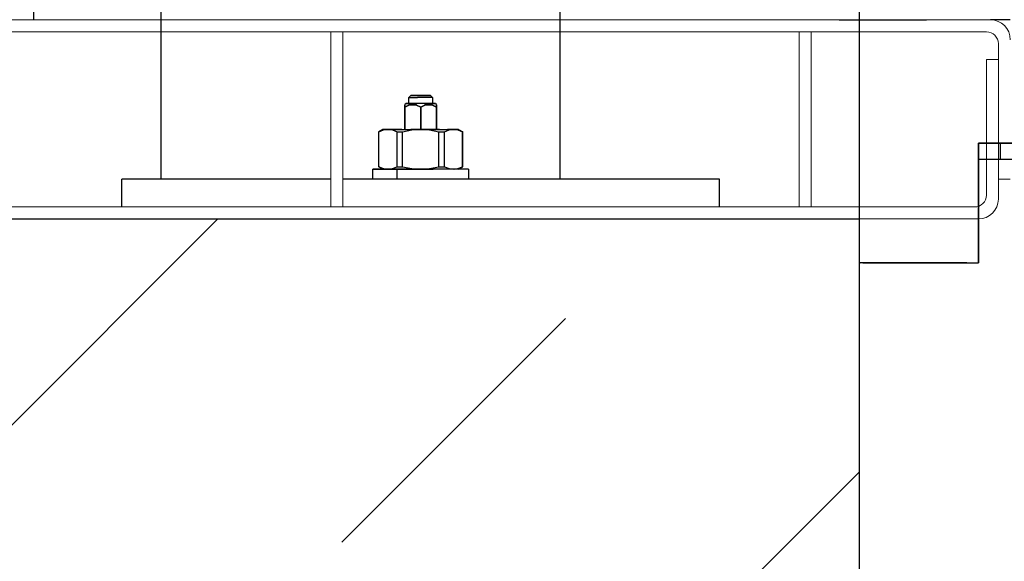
# Model space of a CAD drawing. Extents: x -805 to 3526, y -961 to 1039.
# Tile 285 of 471: x 1259.587 to 1259.835, y 31.539 to 31.675. Entities that reach past the tile are written whole.
import ezdxf

# ---------------------------------------------------------------- set-up
doc = ezdxf.new("R2010")
doc.units = 0
doc.linetypes.add('AUSGEZOGEN', pattern=[2, 1, 1])
doc.layers.get('0').update_dxf_attribs({"color": 251})
for name, color, linetype, lineweight in [('STAHLKONSTRUKTION', 3, 'Continuous', 15), ('TTK-B-Bestand', 252, 'Continuous', 35), ('TTK-P-Treppe unten', 12, 'Continuous', 25)]:
    doc.layers.add(name, color=color, linetype=linetype, lineweight=lineweight)
for name, color, linetype in [('TTK-P-Aufzug', 251, 'Continuous'), ('TTK-P-Bahnsteig', 12, 'Continuous'), ('TTK-P-TEXT', 12, 'AUSGEZOGEN')]:
    doc.layers.add(name, color=color, linetype=linetype)
doc.styles.add('AKG DIN 6776', font='AKG_DIN67.TTF')
doc.dimstyles.new('TTK', dxfattribs={"dimtxt": 2.5, "dimasz": 2.5, "dimexe": 3.5, "dimexo": 0.1, "dimgap": 1, "dimtad": 1, "dimzin": 0, "dimtxsty": 'AKG DIN 6776', "dimblk": 'OBLIQUE', "dimcen": -0.09, "dimdle": 3, "dimclrd": 256, "dimclre": 256, "dimclrt": 256, "dimadec": 3, "dimazin": 0, "dimtfac": 1, "dimtofl": 0, "dimtmove": 0, "dimatfit": 3, "dimldrblk": 'OBLIQUE', "dimfxl": 7, "dimfxlon": 1, "dimtolj": 1, "dimtzin": 0, "dimlwd": -1, "dimlwe": -1, "dimarcsym": 0})
doc.dimstyles.new('TTK$6', dxfattribs={"dimtxt": 2.5, "dimasz": 2.5, "dimexe": 3.5, "dimexo": 0.1, "dimgap": 1, "dimtad": 1, "dimzin": 0, "dimtxsty": 'AKG DIN 6776', "dimblk": 'OBLIQUE', "dimcen": -0.09, "dimdle": 3, "dimse1": 1, "dimse2": 1, "dimclrd": 256, "dimclre": 256, "dimclrt": 256, "dimadec": 3, "dimazin": 0, "dimtfac": 1, "dimtofl": 0, "dimtmove": 0, "dimatfit": 3, "dimldrblk": 'OBLIQUE', "dimfxl": 7, "dimfxlon": 1, "dimtolj": 1, "dimtzin": 0, "dimlwd": -1, "dimlwe": -1, "dimarcsym": 0})

# ---------------------------------------------------------------- blocks, each defined once
blk = doc.blocks.new('*D549')
at = {"layer": 'DEFPOINTS', "color": 0}
for p in [(1594.65301, 36.73973), (1594.30623, 36.57524), (8.2233, 0)]:
    blk.add_point(p, dxfattribs=at)
at = {"layer": 'TTK-B-Bestand', "insert": (1594.10926, 36.98348), "char_height": 0.25, "attachment_point": 5, "style": 'AKG DIN 6776'}
blk.add_mtext('\\A1;36,588', dxfattribs=at)
blk = doc.blocks.new('_OBLIQUE')
at = {"color": 0, "linetype": 'ByBlock'}
blk.add_line((-0.5, -0.5), (0.5, 0.5), dxfattribs=at)
blk = doc.blocks.new('*D548')
at = {"layer": 'DEFPOINTS', "color": 0}
for p in [(1585.5366, 36.77061), (1585.04588, 36.61399), (-0.86811, 0.03088)]:
    blk.add_point(p, dxfattribs=at)
at = {"layer": 'TTK-B-Bestand', "insert": (1585.01785, 37.01436), "char_height": 0.25, "attachment_point": 5, "style": 'AKG DIN 6776'}
blk.add_mtext('\\A1;36,621', dxfattribs=at)
blk = doc.blocks.new('*D636')
at = {"layer": 'DEFPOINTS', "color": 0}
for p in [(1259.49808, 32.74873), (1257.99808, 31.67486), (1259.49808, 31.43362)]:
    blk.add_point(p, dxfattribs=at)
at = {"layer": 'TTK-P-Treppe unten'}
for p, q in [((1257.99808, 32.04873), (1257.99808, 33.09873)), ((1259.49808, 32.04873), (1259.49808, 33.09873)), ((1257.69808, 32.74873), (1259.79808, 32.74873))]:
    blk.add_line(p, q, dxfattribs=at)
at = {"layer": 'TTK-P-Treppe unten', "xscale": 0.25, "yscale": 0.25, "zscale": 0.25, "rotation": 180}
blk.add_blockref('_OBLIQUE', (1257.99808, 32.74873), dxfattribs=at)
at = {"layer": 'TTK-P-Treppe unten', "xscale": 0.25, "yscale": 0.25, "zscale": 0.25}
blk.add_blockref('_OBLIQUE', (1259.49808, 32.74873), dxfattribs=at)
at = {"layer": 'TTK-P-Treppe unten', "insert": (1258.74808, 32.99248), "char_height": 0.25, "attachment_point": 5, "style": 'AKG DIN 6776', "bg_fill": 3, "box_fill_scale": 1.1, "bg_fill_color": 256, "bg_fill_true_color": 13158600, "bg_fill_transparency": 0}
blk.add_mtext('\\A1;1,50', dxfattribs=at)
blk = doc.blocks.new('*D545')
at = {"layer": 'DEFPOINTS', "color": 0}
for p in [(1259.60178, 37.47648), (1259.69912, 37.38741), (0.19804, 0.03958)]:
    blk.add_point(p, dxfattribs=at)
at = {"layer": 'TTK-P-Treppe unten', "insert": (1259.14553, 37.72036), "char_height": 0.25, "attachment_point": 5, "style": 'AKG DIN 6776'}
blk.add_mtext('\\A1;37,35', dxfattribs=at)
blk = doc.blocks.new('*D536')
at = {"layer": 'DEFPOINTS', "color": 0}
for p in [(1593.42639, 36.65223), (1593.90951, 36.65223), (733.06592, 0.10713)]:
    blk.add_point(p, dxfattribs=at)
at = {"layer": 'TTK-P-TEXT', "insert": (1594.45378, 36.89598), "char_height": 0.25, "attachment_point": 5, "style": 'AKG DIN 6776'}
blk.add_mtext('\\A1;36,589', dxfattribs=at)
blk = doc.blocks.new('Türwinkel 129 tief Meiler unten')
for p, q in [((-257.52, 460), (-257.52, 458.12)), ((-59.52, 460), (-257.52, 460)), ((-257.52, 458.12), (-257.52, 459.52)), ((-246.52, 452), (-246.52, 460)), ((-177.52, 460), (-59.52, 460)), ((-70.55, 452), (-70.55, 460)), ((-59.52, 459.52), (-59.52, 460)), ((-59.52, 459.52), (-59.52, 460)), ((-59.52, 459.52), (-59.52, 458.12)), ((-59.52, 458.12), (-59.52, 459.52)), ((-257.52, 458.12), (-257.52, 455.9)), ((-257.52, 458.12), (-257.52, 455.9)), ((-257.52, 453), (-257.52, 455.9)), ((-257.52, 455.9), (-257.52, 453)), ((-59.52, 458.12), (-59.52, 455.9)), ((-59.52, 455.9), (-59.52, 458.12)), ((-59.52, 455.9), (-59.52, 453)), ((-59.52, 453), (-59.52, 455.9)), ((-257.52, 449.62), (-257.52, 453)), ((-257.52, 453), (-257.52, 449.62)), ((-246.52, 452), (-257.52, 452)), ((-246.52, 452), (-257.52, 452)), ((-242.34, 452), (-252.82, 452)), ((-246.15, 452), (-246.52, 452)), ((-246.52, 452), (-246.15, 452)), ((-245.05, 452), (-246.15, 452)), ((-245.05, 452), (-246.15, 452)), ((-243.3, 452), (-245.05, 452)), ((-243.3, 452), (-245.05, 452)), ((-241.02, 452), (-243.3, 452)), ((-241.02, 452), (-243.3, 452)), ((-240.37, 452), (-242.34, 452)), ((-238.37, 452), (-241.02, 452)), ((-238.37, 452), (-241.02, 452)), ((-238.83, 452), (-240.37, 452)), ((-238.83, 452), (-127.16, 452)), ((-238.37, 452), (-235.52, 452)), ((-235.52, 452), (-238.37, 452)), ((-235.52, 452), (-204.77, 452)), ((-235.52, 452), (-204.77, 452)), ((-125.52, 452), (-174.28, 452)), ((-125.52, 452), (-174.28, 452)), ((-127.16, 452), (-125.53, 452)), ((-123.31, 452), (-125.53, 452)), ((-122.68, 452), (-125.52, 452)), ((-122.68, 452), (-125.52, 452)), ((-68.22, 452), (-123.31, 452)), ((-120.02, 452), (-122.68, 452)), ((-120.02, 452), (-122.68, 452)), ((-117.74, 452), (-120.02, 452)), ((-117.74, 452), (-120.02, 452)), ((-116, 452), (-117.74, 452)), ((-116, 452), (-117.74, 452)), ((-59.52, 452), (-74.52, 452)), ((-70.92, 452), (-72.02, 452)), ((-70.92, 452), (-72.02, 452)), ((-70.55, 452), (-70.92, 452)), ((-70.55, 452), (-70.92, 452)), ((-67.57, 452), (-68.22, 452)), ((-66.9, 452), (-67.57, 452)), ((-66.3, 452), (-66.9, 452)), ((-65.83, 452), (-66.3, 452)), ((-65.49, 452), (-65.83, 452)), ((-59.52, 453), (-59.52, 449.62)), ((-59.52, 449.62), (-59.52, 453)), ((-257.52, 446), (-257.52, 449.62)), ((-257.52, 449.62), (-257.52, 446)), ((-257.52, 446), (-257.52, 437.7)), ((-257.52, 446), (-257.52, 437.7)), ((-59.52, 449.62), (-59.52, 446)), ((-59.52, 446), (-59.52, 449.62)), ((-59.52, 446), (-59.52, 437.7)), ((-59.52, 446), (-59.52, 400)), ((-59.52, 400), (-59.52, 446)), ((-245.52, 425.7), (-257.52, 437.7)), ((-245.52, 425.7), (-257.52, 437.7)), ((-245.52, 80), (-245.52, 425.7)), ((-245.52, 425.7), (-245.52, 80)), ((-53.52, 400), (-59.52, 400)), ((-53.52, 400), (-59.52, 400)), ((-53.52, 400), (-49.9, 400)), ((-49.9, 400), (-53.52, 400)), ((-6.52, 400), (-49.9, 400)), ((-49.9, 400), (-6.52, 400)), ((-3.62, 400), (-6.52, 400)), ((-6.52, 400), (-3.62, 400)), ((-1.4, 400), (-3.62, 400)), ((-3.62, 400), (-1.4, 400)), ((-1.4, 400), (0, 400)), ((-1.4, 400), (0, 400)), ((0.48, 400), (0, 400)), ((0.48, 400), (0, 400)), ((0.48, 400), (0.48, 0)), ((-280.58, 80), (-280.86, 80)), ((-280.86, 80), (-279.56, 80)), ((-280.86, 80), (-280.58, 80)), ((-280.86, 80), (-280.86, 15.88)), ((-280.58, 80), (-279.59, 80)), ((-280.58, 80), (-279.59, 80)), ((-279.59, 80), (-278.74, 80)), ((-279.59, 80), (-278.74, 80)), ((-272.59, 80), (-279.56, 80)), ((-278.74, 80), (-277.7, 80)), ((-278.74, 80), (-277.7, 80)), ((-277.7, 80), (-276.51, 80)), ((-277.7, 80), (-276.51, 80)), ((-276.51, 80), (-275.17, 80)), ((-275.17, 80), (-276.51, 80)), ((-275.17, 80), (-274.26, 80)), ((-275.17, 80), (-274.26, 80)), ((-272.55, 80), (-274.26, 80)), ((-274.26, 80), (-274.26, 0)), ((-272.55, 80), (-274.26, 80)), ((-274.26, 0), (-274.26, 80)), ((-271.8, 80), (-272.59, 80)), ((-272.55, 80), (-270.76, 80)), ((-272.55, 80), (-270.76, 80)), ((-271.8, 80), (-270.63, 80)), ((-270.76, 80), (-268.92, 80)), ((-268.92, 80), (-270.76, 80)), ((-270.63, 80), (-269.73, 80)), ((-269.73, 80), (-268.92, 80)), ((-268.92, 80), (-256.11, 80)), ((-238.92, 80), (-268.92, 80)), ((-268.92, 80), (-238.92, 80)), ((-256.11, 80), (-178.18, 80)), ((-238.92, 80), (-132.92, 80)), ((-238.92, 80), (-238.92, 20)), ((-238.92, 20), (-238.92, 80)), ((-132.92, 80), (-238.92, 80)), ((-178.18, 80), (-132.92, 80)), ((-132.92, 0), (-132.92, 80)), ((-132.92, 34.16), (-132.92, 80)), ((-132.92, 80), (-132.92, 0)), ((-194.22, 53.29), (-190.32, 56.28)), ((-194.22, 53.29), (-190.32, 56.28)), ((-192.6, 51.78), (-190.16, 56)), ((-192.6, 51.78), (-190.16, 56)), ((-190.32, 56.28), (-185.79, 58.16)), ((-185.79, 58.16), (-190.32, 56.28)), ((-185.29, 56), (-190.16, 56)), ((-190.16, 56), (-185.29, 56)), ((-185.06, 55.45), (-188.92, 53.86)), ((-188.92, 53.86), (-185.06, 55.45)), ((-185.79, 58.16), (-180.92, 58.8)), ((-185.79, 58.16), (-180.92, 58.8)), ((-180.92, 56), (-185.29, 56)), ((-185.29, 56), (-180.92, 56)), ((-180.92, 56), (-185.06, 55.45)), ((-185.06, 55.45), (-180.92, 56)), ((-180.92, 58.8), (-176.11, 58.17)), ((-176.11, 58.17), (-180.92, 58.8)), ((-176.56, 56), (-180.92, 56)), ((-180.92, 56), (-176.56, 56)), ((-180.92, 56), (-176.78, 55.45)), ((-176.78, 55.45), (-180.92, 56)), ((-176.78, 55.45), (-172.92, 53.86)), ((-172.92, 53.86), (-176.78, 55.45)), ((-171.69, 56), (-176.56, 56)), ((-176.56, 56), (-171.69, 56)), ((-176.11, 58.17), (-171.62, 56.34)), ((-171.62, 56.34), (-176.11, 58.17)), ((-169.25, 51.78), (-171.69, 56)), ((-169.25, 51.78), (-171.69, 56)), ((-171.62, 56.34), (-167.75, 53.41)), ((-167.75, 53.41), (-171.62, 56.34)), ((-197.2, 49.4), (-194.22, 53.29)), ((-197.2, 49.4), (-194.22, 53.29)), ((-194.11, 49.15), (-192.6, 51.78)), ((-194.11, 49.15), (-192.6, 51.78)), ((-192.24, 51.31), (-193.89, 49.15)), ((-193.89, 49.15), (-192.24, 51.31)), ((-188.92, 53.86), (-192.24, 51.31)), ((-192.24, 51.31), (-188.92, 53.86)), ((-172.92, 53.86), (-171.18, 52.69)), ((-171.18, 52.69), (-172.92, 53.86)), ((-171.18, 52.69), (-169.61, 51.31)), ((-169.61, 51.31), (-171.18, 52.69)), ((-169.61, 51.31), (-168.23, 49.74)), ((-168.23, 49.74), (-169.61, 51.31)), ((-167.73, 49.15), (-169.25, 51.78)), ((-169.25, 51.78), (-167.73, 49.15)), ((-168.23, 49.74), (-167.84, 49.15)), ((-167.84, 49.15), (-168.23, 49.74)), ((-164.76, 49.6), (-167.75, 53.41)), ((-164.76, 49.6), (-167.75, 53.41)), ((-164.76, 49.6), (-164.57, 49.15)), ((-164.57, 49.15), (-164.76, 49.6)), ((-229.22, 42.33), (-228.32, 44.5)), ((-228.32, 44.5), (-229.22, 42.33)), ((-228.83, 43.26), (-228.32, 44.5)), ((-228.32, 44.5), (-226.89, 46.36)), ((-226.89, 46.36), (-228.32, 44.5)), ((-227.71, 45.3), (-228.32, 44.5)), ((-227.71, 45.3), (-226.89, 46.36)), ((-226.89, 46.36), (-225.02, 47.79)), ((-225.02, 47.79), (-226.89, 46.36)), ((-226.09, 46.97), (-226.89, 46.36)), ((-226.09, 46.97), (-225.02, 47.79)), ((-225.02, 47.79), (-222.85, 48.69)), ((-222.85, 48.69), (-225.02, 47.79)), ((-224.1, 48.18), (-225.02, 47.79)), ((-224.1, 48.18), (-222.85, 48.69)), ((-222.85, 48.69), (-220.52, 49)), ((-220.52, 49), (-222.85, 48.69)), ((-221.86, 48.82), (-222.85, 48.69)), ((-221.86, 48.82), (-220.52, 49)), ((-220.52, 49), (-191.88, 49)), ((-210.74, 49), (-220.52, 49)), ((-220.52, 49), (-191.88, 49)), ((-198.52, 49), (-210.74, 49)), ((-197.31, 49.15), (-197.2, 49.4)), ((-197.31, 49.15), (-197.2, 49.4)), ((-191.91, 49), (-185.28, 49)), ((-190.23, 43.65), (-189.05, 45.83)), ((-190.23, 43.65), (-189.05, 45.83)), ((-190.23, 43.65), (-189.56, 44.9)), ((-189.56, 44.9), (-189.05, 45.83)), ((-189.05, 45.83), (-187.36, 47.65)), ((-189.05, 45.83), (-187.36, 47.65)), ((-189.05, 45.83), (-188.08, 46.87)), ((-188.08, 46.87), (-187.36, 47.65)), ((-187.36, 47.65), (-185.28, 49)), ((-187.36, 47.65), (-185.28, 49)), ((-187.36, 47.65), (-186.17, 48.42)), ((-186.17, 48.42), (-185.28, 49)), ((-176.56, 49), (-158.52, 49)), ((-169.93, 49), (-176.56, 49)), ((-174.48, 47.65), (-176.56, 49)), ((-175.37, 48.23), (-176.56, 49)), ((-158.52, 49), (-176.56, 49)), ((-176.56, 49), (-174.48, 47.65)), ((-166.01, 49), (-176.53, 49)), ((-175.37, 48.23), (-174.48, 47.65)), ((-172.8, 45.83), (-174.48, 47.65)), ((-173.52, 46.61), (-174.48, 47.65)), ((-174.48, 47.65), (-172.8, 45.83)), ((-173.52, 46.61), (-172.8, 45.83)), ((-171.61, 43.65), (-172.8, 45.83)), ((-172.12, 44.58), (-172.8, 45.83)), ((-172.8, 45.83), (-171.61, 43.65)), ((-172.12, 44.58), (-171.61, 43.65)), ((-166.01, 49), (-158.52, 49)), ((-158.52, 49), (-156.19, 48.69)), ((-157.53, 48.87), (-158.52, 49)), ((-158.52, 49), (-156.19, 48.69)), ((-157.53, 48.87), (-156.19, 48.69)), ((-156.19, 48.69), (-154.02, 47.79)), ((-155.27, 48.31), (-156.19, 48.69)), ((-154.02, 47.79), (-156.19, 48.69)), ((-155.27, 48.31), (-154.02, 47.79)), ((-154.02, 47.79), (-152.16, 46.36)), ((-153.23, 47.18), (-154.02, 47.79)), ((-152.16, 46.36), (-154.02, 47.79)), ((-153.23, 47.18), (-152.16, 46.36)), ((-152.16, 46.36), (-150.73, 44.5)), ((-151.55, 45.57), (-152.16, 46.36)), ((-150.73, 44.5), (-152.16, 46.36)), ((-151.55, 45.57), (-150.73, 44.5)), ((-150.73, 44.5), (-149.83, 42.33)), ((-150.34, 43.57), (-150.73, 44.5)), ((-149.83, 42.33), (-150.73, 44.5)), ((-229.52, 40), (-229.22, 42.33)), ((-229.22, 42.33), (-229.52, 40)), ((-229.39, 40.99), (-229.52, 40)), ((-229.22, 37.67), (-229.52, 40)), ((-229.35, 38.67), (-229.52, 40)), ((-229.52, 40), (-229.22, 37.67)), ((-229.39, 40.99), (-229.22, 42.33)), ((-228.83, 43.26), (-229.22, 42.33)), ((-190.85, 41.24), (-190.23, 43.65)), ((-190.85, 41.24), (-190.23, 43.65)), ((-190.85, 41.24), (-190.5, 42.62)), ((-190.85, 38.76), (-190.85, 41.24)), ((-190.85, 40.18), (-190.85, 41.24)), ((-190.85, 41.24), (-190.85, 38.76)), ((-190.85, 38.76), (-190.85, 40.18)), ((-190.5, 42.62), (-190.23, 43.65)), ((-171, 41.24), (-171.61, 43.65)), ((-171.26, 42.27), (-171.61, 43.65)), ((-171, 41.24), (-171.61, 43.65)), ((-171.26, 42.27), (-171, 41.24)), ((-171, 38.76), (-171, 41.24)), ((-171, 39.82), (-171, 41.24)), ((-171, 41.24), (-171, 38.76)), ((-171, 39.82), (-171, 38.76)), ((-150.34, 43.57), (-149.83, 42.33)), ((-149.83, 42.33), (-149.52, 40)), ((-149.7, 41.33), (-149.83, 42.33)), ((-149.52, 40), (-149.83, 42.33)), ((-149.52, 40), (-149.83, 37.67)), ((-149.52, 40), (-149.83, 37.67)), ((-149.7, 41.33), (-149.52, 40)), ((-149.65, 39.01), (-149.52, 40)), ((-229.35, 38.67), (-229.22, 37.67)), ((-228.32, 35.5), (-229.22, 37.67)), ((-228.7, 36.43), (-229.22, 37.67)), ((-229.22, 37.67), (-228.32, 35.5)), ((-228.7, 36.43), (-228.32, 35.5)), ((-226.89, 33.64), (-228.32, 35.5)), ((-227.5, 34.43), (-228.32, 35.5)), ((-228.32, 35.5), (-226.89, 33.64)), ((-190.23, 36.35), (-190.85, 38.76)), ((-190.58, 37.73), (-190.85, 38.76)), ((-190.85, 38.76), (-190.23, 36.35)), ((-190.23, 36.35), (-190.58, 37.73)), ((-189.05, 34.17), (-190.23, 36.35)), ((-189.73, 35.42), (-190.23, 36.35)), ((-190.23, 36.35), (-189.05, 34.17)), ((-189.05, 34.17), (-189.73, 35.42)), ((-172.8, 34.17), (-171.61, 36.35)), ((-171.61, 36.35), (-172.8, 34.17)), ((-172.29, 35.1), (-172.8, 34.17)), ((-172.29, 35.1), (-171.61, 36.35)), ((-171.61, 36.35), (-171, 38.76)), ((-171, 38.76), (-171.61, 36.35)), ((-171.35, 37.38), (-171.61, 36.35)), ((-171.35, 37.38), (-171, 38.76)), ((-150.73, 35.5), (-152.16, 33.64)), ((-152.16, 33.64), (-150.73, 35.5)), ((-151.34, 34.7), (-152.16, 33.64)), ((-151.34, 34.7), (-150.73, 35.5)), ((-149.83, 37.67), (-150.73, 35.5)), ((-150.73, 35.5), (-149.83, 37.67)), ((-150.21, 36.74), (-150.73, 35.5)), ((-150.21, 36.74), (-149.83, 37.67)), ((-149.65, 39.01), (-149.83, 37.67)), ((-227.5, 34.43), (-226.89, 33.64)), ((-225.02, 32.21), (-226.89, 33.64)), ((-225.82, 32.82), (-226.89, 33.64)), ((-226.89, 33.64), (-225.02, 32.21)), ((-225.82, 32.82), (-225.02, 32.21)), ((-222.85, 31.31), (-225.02, 32.21)), ((-223.78, 31.69), (-225.02, 32.21)), ((-225.02, 32.21), (-222.85, 31.31)), ((-223.78, 31.69), (-222.85, 31.31)), ((-220.52, 31), (-222.85, 31.31)), ((-221.52, 31.13), (-222.85, 31.31)), ((-220.52, 31), (-222.85, 31.31)), ((-221.52, 31.13), (-220.52, 31)), ((-191.88, 31), (-220.52, 31)), ((-210.74, 31), (-220.52, 31)), ((-220.52, 31), (-191.88, 31)), ((-210.74, 31), (-198.52, 31)), ((-194.22, 26.71), (-197.2, 30.6)), ((-194.22, 26.71), (-197.2, 30.6)), ((-192.6, 28.22), (-194.2, 31)), ((-192.6, 28.22), (-194.2, 31)), ((-194.11, 31), (-193.62, 30.26)), ((-193.62, 30.26), (-194.11, 31)), ((-193.62, 30.26), (-192.24, 28.69)), ((-192.24, 28.69), (-193.62, 30.26)), ((-191.91, 31), (-185.28, 31)), ((-187.36, 32.35), (-189.05, 34.17)), ((-188.33, 33.39), (-189.05, 34.17)), ((-189.05, 34.17), (-187.36, 32.35)), ((-187.36, 32.35), (-188.33, 33.39)), ((-186.47, 31.77), (-187.36, 32.35)), ((-187.36, 32.35), (-185.28, 31)), ((-187.36, 32.35), (-185.28, 31)), ((-186.47, 31.77), (-185.28, 31)), ((-176.56, 31), (-174.48, 32.35)), ((-174.48, 32.35), (-176.56, 31)), ((-175.67, 31.58), (-176.56, 31)), ((-158.52, 31), (-176.56, 31)), ((-169.93, 31), (-176.56, 31)), ((-158.52, 31), (-176.56, 31)), ((-176.53, 31), (-166.01, 31)), ((-175.67, 31.58), (-174.48, 32.35)), ((-174.48, 32.35), (-172.8, 34.17)), ((-172.8, 34.17), (-174.48, 32.35)), ((-173.76, 33.13), (-174.48, 32.35)), ((-173.76, 33.13), (-172.8, 34.17)), ((-168.23, 30.26), (-169.61, 28.69)), ((-169.61, 28.69), (-168.23, 30.26)), ((-169.25, 28.22), (-167.64, 31)), ((-167.64, 31), (-169.25, 28.22)), ((-167.73, 31), (-168.23, 30.26)), ((-168.23, 30.26), (-167.73, 31)), ((-164.42, 31), (-166.71, 27.7)), ((-166.71, 27.7), (-164.42, 31)), ((-166.01, 31), (-158.52, 31)), ((-156.19, 31.31), (-158.52, 31)), ((-156.19, 31.31), (-158.52, 31)), ((-157.19, 31.18), (-158.52, 31)), ((-157.19, 31.18), (-156.19, 31.31)), ((-154.02, 32.21), (-156.19, 31.31)), ((-156.19, 31.31), (-154.02, 32.21)), ((-154.95, 31.82), (-156.19, 31.31)), ((-154.95, 31.82), (-154.02, 32.21)), ((-152.16, 33.64), (-154.02, 32.21)), ((-154.02, 32.21), (-152.16, 33.64)), ((-152.95, 33.03), (-154.02, 32.21)), ((-152.95, 33.03), (-152.16, 33.64)), ((-132.92, 34.16), (-132.92, 0)), ((-190.32, 23.72), (-194.22, 26.71)), ((-190.32, 23.72), (-194.22, 26.71)), ((-192.6, 28.22), (-190.16, 24)), ((-190.16, 24), (-192.6, 28.22)), ((-192.24, 28.69), (-190.66, 27.31)), ((-190.66, 27.31), (-192.24, 28.69)), ((-190.66, 27.31), (-188.92, 26.14)), ((-188.92, 26.14), (-190.66, 27.31)), ((-188.92, 26.14), (-185.06, 24.55)), ((-185.06, 24.55), (-188.92, 26.14)), ((-172.92, 26.14), (-176.78, 24.55)), ((-176.78, 24.55), (-172.92, 26.14)), ((-169.65, 24.95), (-173.11, 22.9)), ((-173.11, 22.9), (-169.65, 24.95)), ((-171.18, 27.31), (-172.92, 26.14)), ((-172.92, 26.14), (-171.18, 27.31)), ((-171.69, 24), (-169.25, 28.22)), ((-169.25, 28.22), (-171.69, 24)), ((-169.61, 28.69), (-171.18, 27.31)), ((-171.18, 27.31), (-169.61, 28.69)), ((-166.71, 27.7), (-169.65, 24.95)), ((-169.65, 24.95), (-166.71, 27.7)), ((-238.92, 20), (-218.92, 0)), ((-238.92, 20), (-218.92, 0)), ((-185.79, 21.84), (-190.32, 23.72)), ((-185.79, 21.84), (-190.32, 23.72)), ((-185.29, 24), (-190.16, 24)), ((-185.29, 24), (-190.16, 24)), ((-180.92, 21.2), (-185.79, 21.84)), ((-180.92, 21.2), (-185.79, 21.84)), ((-180.92, 24), (-185.29, 24)), ((-180.92, 24), (-185.29, 24)), ((-180.92, 24), (-185.06, 24.55)), ((-180.92, 24), (-185.06, 24.55)), ((-180.92, 24), (-176.56, 24)), ((-176.56, 24), (-180.92, 24)), ((-180.92, 21.2), (-176.92, 21.63)), ((-180.92, 21.2), (-176.92, 21.63)), ((-176.78, 24.55), (-180.66, 24.04)), ((-180.66, 24.04), (-176.78, 24.55)), ((-173.11, 22.9), (-176.92, 21.63)), ((-176.92, 21.63), (-173.11, 22.9)), ((-176.56, 24), (-171.69, 24)), ((-176.56, 24), (-171.69, 24)), ((-280.86, 15.88), (-280.86, 0)), ((-280.92, 0.08), (-280.92, 0)), ((-280.58, 0), (-280.86, 0)), ((-280.58, 0), (-280.86, 0)), ((-279.56, 0), (-280.86, 0)), ((-280.58, 0), (-279.59, 0)), ((-279.59, 0), (-280.58, 0)), ((-279.59, 0), (-278.74, 0)), ((-278.74, 0), (-279.59, 0)), ((-279.56, 0), (-273.34, 0)), ((-278.74, 0), (-277.7, 0)), ((-277.7, 0), (-278.74, 0)), ((-277.7, 0), (-276.51, 0)), ((-276.51, 0), (-277.7, 0)), ((-276.51, 0), (-275.17, 0)), ((-275.17, 0), (-276.51, 0)), ((-275.17, 0), (-274.26, 0)), ((-274.26, 0), (-275.17, 0)), ((-274.26, 0), (-272.55, 0)), ((-274.26, 0), (-272.55, 0)), ((-273.34, 0), (-272.59, 0)), ((-272.59, 0), (-271.49, 0)), ((-272.55, 0), (-270.76, 0)), ((-272.55, 0), (-270.76, 0)), ((-271.49, 0), (-270.6, 0)), ((-270.76, 0), (-268.92, 0)), ((-270.76, 0), (-268.92, 0)), ((-270.6, 0), (-269.73, 0)), ((-269.73, 0), (-268.92, 0)), ((-268.92, 0), (-218.92, 0)), ((-218.92, 0), (-268.92, 0)), ((-268.92, 0), (-247.58, 0)), ((-247.58, 0), (-169.64, 0)), ((-218.92, 0), (-132.92, 0)), ((-132.92, 0), (-218.92, 0)), ((-169.64, 0), (-132.92, 0)), ((-97.52, 0), (-139.52, 0)), ((-139.52, 0), (-97.52, 0)), ((-97.52, 0), (-93.9, 0)), ((-97.52, 0), (-93.9, 0)), ((-93.9, 0), (-6.52, 0)), ((-93.9, 0), (-6.52, 0)), ((-6.52, 0), (-3.62, 0)), ((-6.52, 0), (-3.62, 0)), ((-3.62, 0), (-1.4, 0)), ((-3.62, 0), (-1.4, 0)), ((-1.4, 0), (0, 0)), ((-1.4, 0), (0, 0)), ((0.48, 0), (0, 0)), ((0, 0), (0.48, 0))]:
    blk.add_line(p, q)

msp = doc.modelspace()

# ---------------------------------------------------------------- hatches: boundary and pattern name
at = {"layer": 'TTK-P-Aufzug'}
h = msp.add_hatch(dxfattribs=at)
h.set_pattern_fill('ANSI33', color=251, scale=0.025)
h.set_pattern_definition([(45, (1358.17037, 10.7206), (-0.1122532, 0.1122532), []), (45, (1358.28263, 10.7206), (-0.1122532, 0.1122532), [0.079375, -0.0396875])])
h.paths.add_polyline_path([(1262.79808, 32.11217), (1262.49808, 32.11217), (1262.49808, 36.44483), (1262.52008, 36.44483), (1262.52008, 36.48483), (1262.49808, 36.48483), (1262.49808, 37.39783), (1262.79808, 37.39783)])
h.paths.add_polyline_path([(1262.49808, 32.11217), (1262.79808, 32.11217), (1262.79808, 29.77483), (1259.49808, 29.77483), (1259.49808, 31.62483), (1259.79808, 31.62483), (1259.79808, 31.52483), (1259.77608, 31.52483), (1259.77608, 31.48483), (1259.79808, 31.48483), (1259.79808, 30.27483), (1262.49808, 30.27483)])
h.paths.add_polyline_path([(1259.79808, 35.27483), (1259.49808, 35.27483), (1259.49808, 36.53163), (1259.60008, 36.53163), (1259.60338, 37.34783), (1259.73008, 36.5376), (1259.73008, 36.38887), (1259.73137, 37.34783), (1259.74737, 37.34783), (1259.74608, 36.38887), (1259.74608, 36.53242), (1259.79808, 36.53242)])
h.paths.add_polyline_path([(1259.73008, 36.5376), (1259.60338, 37.34783), (1259.60464, 37.34783), (1259.67865, 37.34783), (1259.73375, 37.34783)], flags=17)
h.paths.add_polyline_path([(1259.49808, 36.58483), (1259.49808, 37.34783), (1259.60008, 37.34783), (1259.60008, 36.53163), (1259.49808, 36.53163)], flags=17)
h.paths.add_polyline_path([(1259.74608, 37.34783), (1259.79808, 37.34783), (1259.79808, 36.53242), (1259.74608, 36.53242)], flags=16)

# ---------------------------------------------------------------- linework, layer by layer
at = {"layer": 'STAHLKONSTRUKTION', "color": 251}
for p, q in [((1259.50308, 31.67483), (1259.83102, 31.67483)), ((1259.83002, 31.67183), (1259.50408, 31.67183)), ((1259.66555, 31.62783), (1259.66555, 31.67183)), ((1259.66855, 31.67183), (1259.66855, 31.62783)), ((1259.78302, 31.62783), (1259.78302, 31.67183)), ((1259.78302, 31.67183), (1259.78602, 31.67183)), ((1259.78602, 31.67183), (1259.78602, 31.62783)), ((1259.83302, 31.63483), (1259.83302, 31.66883)), ((1259.83002, 31.63083), (1259.83002, 31.66483)), ((1259.83002, 31.66483), (1259.83302, 31.66483)), ((1259.83302, 31.66483), (1259.83302, 31.62983)), ((1259.83602, 31.63483), (1259.83302, 31.63483)), ((1259.50708, 31.62783), (1259.82702, 31.62783)), ((1259.66855, 31.62783), (1259.66555, 31.62783)), ((1259.78602, 31.62783), (1259.78302, 31.62783)), ((1259.82802, 31.62483), (1259.50608, 31.62483))]:
    msp.add_line(p, q, dxfattribs=at)
for centre, radius, start, end in [((1259.83102, 31.66983), 0.005, 0, 90), ((1259.83002, 31.66883), 0.003, 0, 90), ((1259.82702, 31.63083), 0.003, 270, 0), ((1259.82802, 31.62983), 0.005, 270, 0)]:
    msp.add_arc(centre, radius, start, end, dxfattribs=at)
at = {"layer": 'TTK-P-Aufzug', "color": 251, "ltscale": 10}
for p, q in [((1259.62298, 31.67183), (1259.62298, 33.77683)), ((1259.79808, 31.62483), (1259.79808, 30.27483))]:
    msp.add_line(p, q, dxfattribs=at)
at = {"layer": 'TTK-P-Aufzug', "color": 251, "ltscale": 5}
msp.add_line((1259.72298, 33.77683), (1259.72298, 31.67183), dxfattribs=at)
at = {"layer": 'TTK-P-Aufzug', "color": 251, "lineweight": 25}
for p, q in [((1259.59098, 31.67483), (1259.59098, 33.77483)), ((1259.79308, 31.67483), (1259.81498, 31.67483)), ((1259.83602, 31.67483), (1259.83102, 31.67483))]:
    msp.add_line(p, q, dxfattribs=at)
at = {"layer": 'TTK-P-Aufzug', "color": 251, "ltscale": 20}
msp.add_line((1259.79808, 31.92483), (1259.79808, 31.62483), dxfattribs=at)
at = {"layer": 'TTK-P-Aufzug', "color": 251}
for p, q in [((1259.62298, 31.63483), (1259.62298, 31.67183)), ((1259.72298, 31.67183), (1259.72298, 31.63483)), ((1259.68508, 31.65533), (1259.68558, 31.65583)), ((1259.68519, 31.65533), (1259.68508, 31.65533)), ((1259.68508, 31.65533), (1259.68519, 31.65533)), ((1259.68519, 31.65533), (1259.68508, 31.65533)), ((1259.68508, 31.65533), (1259.68519, 31.65533)), ((1259.68508, 31.65383), (1259.68508, 31.65533)), ((1259.68519, 31.65533), (1259.68549, 31.65533)), ((1259.68519, 31.65533), (1259.68549, 31.65533)), ((1259.68549, 31.65533), (1259.68596, 31.65533)), ((1259.68549, 31.65533), (1259.68596, 31.65533)), ((1259.68567, 31.65583), (1259.68558, 31.65583)), ((1259.68558, 31.65583), (1259.68567, 31.65583)), ((1259.68567, 31.65583), (1259.68558, 31.65583)), ((1259.68567, 31.65583), (1259.68558, 31.65583)), ((1259.68592, 31.65583), (1259.68567, 31.65583)), ((1259.68567, 31.65583), (1259.68592, 31.65583)), ((1259.68592, 31.65583), (1259.68567, 31.65583)), ((1259.68592, 31.65583), (1259.68567, 31.65583)), ((1259.68632, 31.65583), (1259.68592, 31.65583)), ((1259.68592, 31.65583), (1259.68632, 31.65583)), ((1259.68632, 31.65583), (1259.68592, 31.65583)), ((1259.68632, 31.65583), (1259.68592, 31.65583)), ((1259.68596, 31.65533), (1259.68658, 31.65533)), ((1259.68596, 31.65533), (1259.68658, 31.65533)), ((1259.68683, 31.65583), (1259.68632, 31.65583)), ((1259.68632, 31.65583), (1259.68683, 31.65583)), ((1259.68683, 31.65583), (1259.68632, 31.65583)), ((1259.68683, 31.65583), (1259.68632, 31.65583)), ((1259.68658, 31.65533), (1259.68731, 31.65533)), ((1259.68658, 31.65533), (1259.68731, 31.65533)), ((1259.68744, 31.65583), (1259.68683, 31.65583)), ((1259.68683, 31.65583), (1259.68744, 31.65583)), ((1259.68744, 31.65583), (1259.68683, 31.65583)), ((1259.68744, 31.65583), (1259.68683, 31.65583)), ((1259.68808, 31.65533), (1259.68731, 31.65533)), ((1259.68808, 31.65533), (1259.68731, 31.65533)), ((1259.68799, 31.65583), (1259.68744, 31.65583)), ((1259.68808, 31.65583), (1259.68744, 31.65583)), ((1259.68744, 31.65583), (1259.68808, 31.65583)), ((1259.68744, 31.65583), (1259.68799, 31.65583)), ((1259.68808, 31.65583), (1259.68873, 31.65583)), ((1259.68873, 31.65583), (1259.68808, 31.65583)), ((1259.68808, 31.65583), (1259.68873, 31.65583)), ((1259.68808, 31.65583), (1259.68873, 31.65583)), ((1259.68886, 31.65533), (1259.68808, 31.65533)), ((1259.68886, 31.65533), (1259.68808, 31.65533)), ((1259.68873, 31.65583), (1259.68933, 31.65583)), ((1259.68933, 31.65583), (1259.68873, 31.65583)), ((1259.68873, 31.65583), (1259.68933, 31.65583)), ((1259.68873, 31.65583), (1259.68933, 31.65583)), ((1259.68958, 31.65533), (1259.68886, 31.65533)), ((1259.68958, 31.65533), (1259.68886, 31.65533)), ((1259.68933, 31.65583), (1259.68985, 31.65583)), ((1259.68985, 31.65583), (1259.68933, 31.65583)), ((1259.68933, 31.65583), (1259.68985, 31.65583)), ((1259.68933, 31.65583), (1259.68985, 31.65583)), ((1259.69021, 31.65533), (1259.68958, 31.65533)), ((1259.69021, 31.65533), (1259.68958, 31.65533)), ((1259.68985, 31.65583), (1259.69025, 31.65583)), ((1259.69025, 31.65583), (1259.68985, 31.65583)), ((1259.68985, 31.65583), (1259.69025, 31.65583)), ((1259.68985, 31.65583), (1259.69025, 31.65583)), ((1259.69068, 31.65533), (1259.69021, 31.65533)), ((1259.69068, 31.65533), (1259.69021, 31.65533)), ((1259.69025, 31.65583), (1259.6905, 31.65583)), ((1259.6905, 31.65583), (1259.69025, 31.65583)), ((1259.69025, 31.65583), (1259.6905, 31.65583)), ((1259.69025, 31.65583), (1259.6905, 31.65583)), ((1259.6905, 31.65583), (1259.69058, 31.65583)), ((1259.69058, 31.65583), (1259.6905, 31.65583)), ((1259.6905, 31.65583), (1259.69058, 31.65583)), ((1259.6905, 31.65583), (1259.69058, 31.65583)), ((1259.69058, 31.65583), (1259.69108, 31.65533)), ((1259.69098, 31.65533), (1259.69068, 31.65533)), ((1259.69098, 31.65533), (1259.69068, 31.65533)), ((1259.69098, 31.65533), (1259.69108, 31.65533)), ((1259.69108, 31.65533), (1259.69098, 31.65533)), ((1259.69098, 31.65533), (1259.69108, 31.65533)), ((1259.69108, 31.65533), (1259.69098, 31.65533)), ((1259.69108, 31.65533), (1259.69108, 31.65383)), ((1259.68408, 31.65352), (1259.68439, 31.65383)), ((1259.68514, 31.65338), (1259.68408, 31.6529)), ((1259.68408, 31.6529), (1259.68408, 31.65338)), ((1259.68408, 31.6529), (1259.68514, 31.65338)), ((1259.68408, 31.65338), (1259.68408, 31.6529)), ((1259.68408, 31.6529), (1259.68408, 31.64733)), ((1259.68408, 31.64733), (1259.68408, 31.6529)), ((1259.68451, 31.65383), (1259.68439, 31.65383)), ((1259.68439, 31.65383), (1259.68451, 31.65383)), ((1259.68451, 31.65383), (1259.68439, 31.65383)), ((1259.68439, 31.65383), (1259.68451, 31.65383)), ((1259.68488, 31.65383), (1259.68451, 31.65383)), ((1259.68488, 31.65383), (1259.68451, 31.65383)), ((1259.68488, 31.65383), (1259.68451, 31.65383)), ((1259.68451, 31.65383), (1259.68488, 31.65383)), ((1259.68547, 31.65383), (1259.68488, 31.65383)), ((1259.68519, 31.65383), (1259.68488, 31.65383)), ((1259.68519, 31.65383), (1259.68488, 31.65383)), ((1259.68488, 31.65383), (1259.68547, 31.65383)), ((1259.68519, 31.65383), (1259.68508, 31.65383)), ((1259.68508, 31.65383), (1259.68519, 31.65383)), ((1259.68519, 31.65383), (1259.68508, 31.65383)), ((1259.68508, 31.65383), (1259.68519, 31.65383)), ((1259.68608, 31.65352), (1259.68514, 31.65338)), ((1259.68514, 31.65338), (1259.68608, 31.65352)), ((1259.68519, 31.65383), (1259.68549, 31.65383)), ((1259.68519, 31.65383), (1259.68549, 31.65383)), ((1259.68624, 31.65383), (1259.68547, 31.65383)), ((1259.68547, 31.65383), (1259.68624, 31.65383)), ((1259.68549, 31.65383), (1259.68596, 31.65383)), ((1259.68549, 31.65383), (1259.68596, 31.65383)), ((1259.68596, 31.65383), (1259.68658, 31.65383)), ((1259.68596, 31.65383), (1259.68658, 31.65383)), ((1259.68703, 31.65338), (1259.68608, 31.65352)), ((1259.68608, 31.65352), (1259.68703, 31.65338)), ((1259.68713, 31.65383), (1259.68624, 31.65383)), ((1259.68713, 31.65383), (1259.68624, 31.65383)), ((1259.68658, 31.65383), (1259.68713, 31.65383)), ((1259.68658, 31.65383), (1259.68713, 31.65383)), ((1259.68808, 31.6529), (1259.68703, 31.65338)), ((1259.68703, 31.65338), (1259.68808, 31.6529)), ((1259.68808, 31.65383), (1259.68713, 31.65383)), ((1259.68808, 31.65383), (1259.68713, 31.65383)), ((1259.68904, 31.65383), (1259.68808, 31.65383)), ((1259.68904, 31.65383), (1259.68808, 31.65383)), ((1259.68914, 31.65338), (1259.68808, 31.6529)), ((1259.68808, 31.6529), (1259.68914, 31.65338)), ((1259.68808, 31.6529), (1259.68808, 31.64733)), ((1259.68808, 31.64733), (1259.68808, 31.6529)), ((1259.68993, 31.65383), (1259.68904, 31.65383)), ((1259.68958, 31.65383), (1259.68904, 31.65383)), ((1259.68904, 31.65383), (1259.68958, 31.65383)), ((1259.68904, 31.65383), (1259.68993, 31.65383)), ((1259.69008, 31.65352), (1259.68914, 31.65338)), ((1259.68914, 31.65338), (1259.69008, 31.65352)), ((1259.69021, 31.65383), (1259.68958, 31.65383)), ((1259.68958, 31.65383), (1259.69021, 31.65383)), ((1259.6907, 31.65383), (1259.68993, 31.65383)), ((1259.68993, 31.65383), (1259.6907, 31.65383)), ((1259.69103, 31.65338), (1259.69008, 31.65352)), ((1259.69008, 31.65352), (1259.69103, 31.65338)), ((1259.69068, 31.65383), (1259.69021, 31.65383)), ((1259.69021, 31.65383), (1259.69068, 31.65383)), ((1259.69098, 31.65383), (1259.69068, 31.65383)), ((1259.69068, 31.65383), (1259.69098, 31.65383)), ((1259.69129, 31.65383), (1259.6907, 31.65383)), ((1259.6907, 31.65383), (1259.69129, 31.65383)), ((1259.69098, 31.65383), (1259.69108, 31.65383)), ((1259.69108, 31.65383), (1259.69098, 31.65383)), ((1259.69129, 31.65383), (1259.69098, 31.65383)), ((1259.69098, 31.65383), (1259.69108, 31.65383)), ((1259.69108, 31.65383), (1259.69098, 31.65383)), ((1259.69129, 31.65383), (1259.69098, 31.65383)), ((1259.69208, 31.6529), (1259.69103, 31.65338)), ((1259.69103, 31.65338), (1259.69208, 31.6529)), ((1259.69165, 31.65383), (1259.69129, 31.65383)), ((1259.69165, 31.65383), (1259.69129, 31.65383)), ((1259.69129, 31.65383), (1259.69165, 31.65383)), ((1259.69165, 31.65383), (1259.69129, 31.65383)), ((1259.69178, 31.65383), (1259.69165, 31.65383)), ((1259.69178, 31.65383), (1259.69165, 31.65383)), ((1259.69165, 31.65383), (1259.69178, 31.65383)), ((1259.69178, 31.65383), (1259.69165, 31.65383)), ((1259.69178, 31.65383), (1259.69208, 31.65352)), ((1259.69208, 31.65338), (1259.69208, 31.6529)), ((1259.69208, 31.6529), (1259.69208, 31.65338)), ((1259.69208, 31.64733), (1259.69208, 31.6529)), ((1259.69208, 31.6529), (1259.69208, 31.64733)), ((1259.67858, 31.64733), (1259.67754, 31.64672)), ((1259.67858, 31.64733), (1259.67754, 31.64672)), ((1259.67756, 31.64672), (1259.67874, 31.64718)), ((1259.67756, 31.64672), (1259.67874, 31.64718)), ((1259.67891, 31.64733), (1259.67858, 31.64733)), ((1259.67858, 31.64733), (1259.67891, 31.64733)), ((1259.67858, 31.64733), (1259.67891, 31.64733)), ((1259.67858, 31.64733), (1259.67891, 31.64733)), ((1259.67874, 31.64718), (1259.67986, 31.64733)), ((1259.67874, 31.64718), (1259.67986, 31.64733)), ((1259.67891, 31.64733), (1259.67986, 31.64733)), ((1259.67891, 31.64733), (1259.67986, 31.64733)), ((1259.67891, 31.64733), (1259.67986, 31.64733)), ((1259.67986, 31.64733), (1259.67891, 31.64733)), ((1259.67986, 31.64733), (1259.68097, 31.64718)), ((1259.67986, 31.64733), (1259.68137, 31.64733)), ((1259.67986, 31.64733), (1259.68137, 31.64733)), ((1259.67986, 31.64733), (1259.68097, 31.64718)), ((1259.67986, 31.64733), (1259.68137, 31.64733)), ((1259.68137, 31.64733), (1259.67986, 31.64733)), ((1259.68097, 31.64718), (1259.68215, 31.64672)), ((1259.68097, 31.64718), (1259.68215, 31.64672)), ((1259.68137, 31.64733), (1259.68333, 31.64733)), ((1259.68333, 31.64733), (1259.68137, 31.64733)), ((1259.68333, 31.64733), (1259.68563, 31.64733)), ((1259.68333, 31.64733), (1259.68563, 31.64733)), ((1259.6835, 31.64672), (1259.68585, 31.64718)), ((1259.6835, 31.64672), (1259.68585, 31.64718)), ((1259.68563, 31.64733), (1259.68808, 31.64733)), ((1259.68808, 31.64733), (1259.68563, 31.64733)), ((1259.68585, 31.64718), (1259.68808, 31.64733)), ((1259.68585, 31.64718), (1259.68808, 31.64733)), ((1259.68808, 31.64733), (1259.69032, 31.64718)), ((1259.68808, 31.64733), (1259.69054, 31.64733)), ((1259.68808, 31.64733), (1259.69032, 31.64718)), ((1259.69054, 31.64733), (1259.68808, 31.64733)), ((1259.69032, 31.64718), (1259.69267, 31.64672)), ((1259.69032, 31.64718), (1259.69267, 31.64672)), ((1259.69054, 31.64733), (1259.69283, 31.64733)), ((1259.69283, 31.64733), (1259.69054, 31.64733)), ((1259.69283, 31.64733), (1259.6948, 31.64733)), ((1259.69283, 31.64733), (1259.6948, 31.64733)), ((1259.69402, 31.64672), (1259.6952, 31.64718)), ((1259.69402, 31.64672), (1259.6952, 31.64718)), ((1259.6948, 31.64733), (1259.69631, 31.64733)), ((1259.69631, 31.64733), (1259.6948, 31.64733)), ((1259.69631, 31.64733), (1259.6948, 31.64733)), ((1259.6948, 31.64733), (1259.69631, 31.64733)), ((1259.6952, 31.64718), (1259.69631, 31.64733)), ((1259.6952, 31.64718), (1259.69631, 31.64733)), ((1259.69631, 31.64733), (1259.69743, 31.64718)), ((1259.69631, 31.64733), (1259.69726, 31.64733)), ((1259.69631, 31.64733), (1259.69743, 31.64718)), ((1259.69726, 31.64733), (1259.69631, 31.64733)), ((1259.69726, 31.64733), (1259.69631, 31.64733)), ((1259.69631, 31.64733), (1259.69726, 31.64733)), ((1259.69726, 31.64733), (1259.69758, 31.64733)), ((1259.69758, 31.64733), (1259.69726, 31.64733)), ((1259.69758, 31.64733), (1259.69726, 31.64733)), ((1259.69758, 31.64733), (1259.69726, 31.64733)), ((1259.69743, 31.64718), (1259.69861, 31.64672)), ((1259.69743, 31.64718), (1259.69861, 31.64672)), ((1259.69758, 31.64733), (1259.69863, 31.64672)), ((1259.69758, 31.64733), (1259.69863, 31.64672)), ((1259.67756, 31.64672), (1259.67754, 31.64672)), ((1259.67754, 31.64672), (1259.67756, 31.64672)), ((1259.67756, 31.64672), (1259.67754, 31.64672)), ((1259.67754, 31.64672), (1259.67756, 31.64672)), ((1259.67754, 31.63793), (1259.67754, 31.64672)), ((1259.67754, 31.63793), (1259.67754, 31.64672)), ((1259.67756, 31.63793), (1259.67756, 31.64672)), ((1259.67756, 31.63793), (1259.67756, 31.64672)), ((1259.68215, 31.63793), (1259.68215, 31.64672)), ((1259.68215, 31.63793), (1259.68215, 31.64672)), ((1259.68215, 31.64672), (1259.68259, 31.64672)), ((1259.68215, 31.64672), (1259.68259, 31.64672)), ((1259.68259, 31.64672), (1259.68304, 31.64672)), ((1259.68259, 31.64672), (1259.68304, 31.64672)), ((1259.68304, 31.64672), (1259.6835, 31.64672)), ((1259.68304, 31.64672), (1259.6835, 31.64672)), ((1259.6835, 31.63793), (1259.6835, 31.64672)), ((1259.6835, 31.63793), (1259.6835, 31.64672)), ((1259.69267, 31.63793), (1259.69267, 31.64672)), ((1259.69267, 31.63793), (1259.69267, 31.64672)), ((1259.69267, 31.64672), (1259.69313, 31.64672)), ((1259.69267, 31.64672), (1259.69313, 31.64672)), ((1259.69313, 31.64672), (1259.69358, 31.64672)), ((1259.69313, 31.64672), (1259.69358, 31.64672)), ((1259.69358, 31.64672), (1259.69402, 31.64672)), ((1259.69358, 31.64672), (1259.69402, 31.64672)), ((1259.69402, 31.63793), (1259.69402, 31.64672)), ((1259.69402, 31.63793), (1259.69402, 31.64672)), ((1259.69861, 31.63793), (1259.69861, 31.64672)), ((1259.69861, 31.63793), (1259.69861, 31.64672)), ((1259.69861, 31.64672), (1259.69863, 31.64672)), ((1259.69863, 31.64672), (1259.69861, 31.64672)), ((1259.69861, 31.64672), (1259.69863, 31.64672)), ((1259.69863, 31.64672), (1259.69861, 31.64672)), ((1259.69863, 31.63793), (1259.69863, 31.64672)), ((1259.69863, 31.63793), (1259.69863, 31.64672)), ((1259.67608, 31.63733), (1259.67649, 31.63733)), ((1259.67649, 31.63733), (1259.67608, 31.63733)), ((1259.67608, 31.63483), (1259.67608, 31.63733)), ((1259.67649, 31.63733), (1259.67769, 31.63733)), ((1259.67769, 31.63733), (1259.67649, 31.63733)), ((1259.67756, 31.63793), (1259.67754, 31.63793)), ((1259.67754, 31.63793), (1259.67756, 31.63793)), ((1259.67756, 31.63793), (1259.67754, 31.63793)), ((1259.67754, 31.63793), (1259.67756, 31.63793)), ((1259.67858, 31.63733), (1259.67754, 31.63793)), ((1259.67858, 31.63733), (1259.67754, 31.63793)), ((1259.67756, 31.63793), (1259.67874, 31.63748)), ((1259.67756, 31.63793), (1259.67874, 31.63748)), ((1259.67769, 31.63733), (1259.6796, 31.63733)), ((1259.6796, 31.63733), (1259.67769, 31.63733)), ((1259.67874, 31.63748), (1259.6796, 31.63736)), ((1259.67874, 31.63748), (1259.6796, 31.63736)), ((1259.6796, 31.63733), (1259.68208, 31.63733)), ((1259.68208, 31.63733), (1259.6796, 31.63733)), ((1259.67986, 31.63733), (1259.68097, 31.63748)), ((1259.67986, 31.63733), (1259.68097, 31.63748)), ((1259.68097, 31.63748), (1259.68215, 31.63793)), ((1259.68097, 31.63748), (1259.68215, 31.63793)), ((1259.68208, 31.63733), (1259.68498, 31.63733)), ((1259.68498, 31.63733), (1259.68208, 31.63733)), ((1259.68208, 31.63733), (1259.68208, 31.63483)), ((1259.68215, 31.63793), (1259.68259, 31.63793)), ((1259.68215, 31.63793), (1259.68259, 31.63793)), ((1259.68259, 31.63793), (1259.68304, 31.63793)), ((1259.68259, 31.63793), (1259.68304, 31.63793)), ((1259.68304, 31.63793), (1259.6835, 31.63793)), ((1259.68304, 31.63793), (1259.6835, 31.63793)), ((1259.6835, 31.63793), (1259.68585, 31.63748)), ((1259.6835, 31.63793), (1259.68585, 31.63748)), ((1259.68498, 31.63733), (1259.68808, 31.63733)), ((1259.68808, 31.63733), (1259.68498, 31.63733)), ((1259.68585, 31.63748), (1259.68799, 31.63733)), ((1259.68585, 31.63748), (1259.68799, 31.63733)), ((1259.68808, 31.63733), (1259.69032, 31.63748)), ((1259.68808, 31.63733), (1259.69032, 31.63748)), ((1259.68808, 31.63733), (1259.69119, 31.63733)), ((1259.69119, 31.63733), (1259.68808, 31.63733)), ((1259.69032, 31.63748), (1259.69267, 31.63793)), ((1259.69032, 31.63748), (1259.69267, 31.63793)), ((1259.69408, 31.63733), (1259.69119, 31.63733)), ((1259.69408, 31.63733), (1259.69119, 31.63733)), ((1259.69267, 31.63793), (1259.69313, 31.63793)), ((1259.69267, 31.63793), (1259.69313, 31.63793)), ((1259.69313, 31.63793), (1259.69358, 31.63793)), ((1259.69313, 31.63793), (1259.69358, 31.63793)), ((1259.69358, 31.63793), (1259.69402, 31.63793)), ((1259.69358, 31.63793), (1259.69402, 31.63793)), ((1259.69402, 31.63793), (1259.6952, 31.63748)), ((1259.69402, 31.63793), (1259.6952, 31.63748)), ((1259.69657, 31.63733), (1259.69408, 31.63733)), ((1259.69657, 31.63733), (1259.69408, 31.63733)), ((1259.6952, 31.63748), (1259.69631, 31.63733)), ((1259.6952, 31.63748), (1259.69631, 31.63733)), ((1259.69657, 31.63736), (1259.69743, 31.63748)), ((1259.69657, 31.63736), (1259.69743, 31.63748)), ((1259.69848, 31.63733), (1259.69657, 31.63733)), ((1259.69848, 31.63733), (1259.69657, 31.63733)), ((1259.69743, 31.63748), (1259.69861, 31.63793)), ((1259.69743, 31.63748), (1259.69861, 31.63793)), ((1259.69758, 31.63733), (1259.69863, 31.63793)), ((1259.69758, 31.63733), (1259.69863, 31.63793)), ((1259.69968, 31.63733), (1259.69848, 31.63733)), ((1259.69968, 31.63733), (1259.69848, 31.63733)), ((1259.69861, 31.63793), (1259.69863, 31.63793)), ((1259.69863, 31.63793), (1259.69861, 31.63793)), ((1259.69861, 31.63793), (1259.69863, 31.63793)), ((1259.69863, 31.63793), (1259.69861, 31.63793)), ((1259.70008, 31.63733), (1259.69968, 31.63733)), ((1259.70008, 31.63733), (1259.69968, 31.63733)), ((1259.70008, 31.63733), (1259.70008, 31.63483)), ((1259.66555, 31.63483), (1259.61308, 31.63483)), ((1259.61308, 31.62783), (1259.61308, 31.63483)), ((1259.74808, 31.63483), (1259.66855, 31.63483)), ((1259.76308, 31.63483), (1259.74808, 31.63483)), ((1259.76308, 31.62783), (1259.76308, 31.63483)), ((1259.49808, 31.62483), (1259.79808, 31.62483))]:
    msp.add_line(p, q, dxfattribs=at)

# ---------------------------------------------------------------- block references
at = {"layer": 'TTK-P-Aufzug', "color": 251, "xscale": -0.0005, "yscale": 0.0005, "zscale": 0.0005}
msp.add_blockref('Türwinkel 129 tief Meiler unten', (1259.79832, 31.41383), dxfattribs=at)

# ---------------------------------------------------------------- dimensions: what is measured, and where the dimension line sits
at = {"layer": 'TTK-B-Bestand', "color": 251}
for feature_location, offset, origin, text, picture, middle in [((1585.04588, 36.61399), (0.44608, 0.15756), (-0.86811, 0.03088), '36,621', '*D548', (1585.01785, 37.01436)), ((1594.30623, 36.57524), (0.29466, 0.16558), (8.2233, 0), '36,588', '*D549', (1594.10926, 36.98348))]:
    dim = msp.add_ordinate_dim(feature_location=feature_location, offset=offset, dtype=0, origin=origin, text=text, dimstyle='TTK$6', override={"dimscale": 0, "dimdec": 3, "dimtmove": 1, "dimfxlon": 0}, dxfattribs=at)
    dim.commit()
    dim.dimension.update_dxf_attribs({"geometry": picture, "text_midpoint": middle})

# ---------------------------------------------------------------- next in the draw order: dimensions: what is measured, and where the dimension line sits
at = {"layer": 'TTK-P-Treppe unten', "color": 251}
dim = msp.add_linear_dim(base=(1259.49808, 32.74873), p1=(1257.99808, 31.67486), p2=(1259.49808, 31.43362), dimstyle='TTK', override={"dimscale": 0, "dimtfill": 1}, dxfattribs=at)
dim.commit()
dim.dimension.update_dxf_attribs({"geometry": '*D636', "text_midpoint": (1258.74808, 32.99248)})

# ---------------------------------------------------------------- next in the draw order: linework, layer by layer
at = {"layer": 'TTK-P-Bahnsteig', "color": 251}
msp.add_circle((473.78511, 39.13225), 1000, dxfattribs=at)

# ---------------------------------------------------------------- next in the draw order: dimensions: what is measured, and where the dimension line sits
at = {"layer": 'TTK-P-TEXT', "color": 251}
dim = msp.add_ordinate_dim(feature_location=(1593.42639, 36.65223), offset=(0.48312, 0), dtype=0, origin=(733.06592, 0.10713), text='36,589', dimstyle='TTK$6', override={"dimscale": 0, "dimfxlon": 0}, dxfattribs=at)
dim.commit()
dim.dimension.update_dxf_attribs({"geometry": '*D536', "text_midpoint": (1594.45378, 36.89598)})
at = {"layer": 'TTK-P-Treppe unten', "color": 251}
dim = msp.add_ordinate_dim(feature_location=(1259.69912, 37.38741), offset=(-0.09735, 0.08907), dtype=0, origin=(0.19804, 0.03958), dimstyle='TTK$6', override={"dimscale": 0}, dxfattribs=at)
dim.commit()
dim.dimension.update_dxf_attribs({"geometry": '*D545', "text_midpoint": (1259.14553, 37.72036)})

doc.saveas('drawing.dxf')
